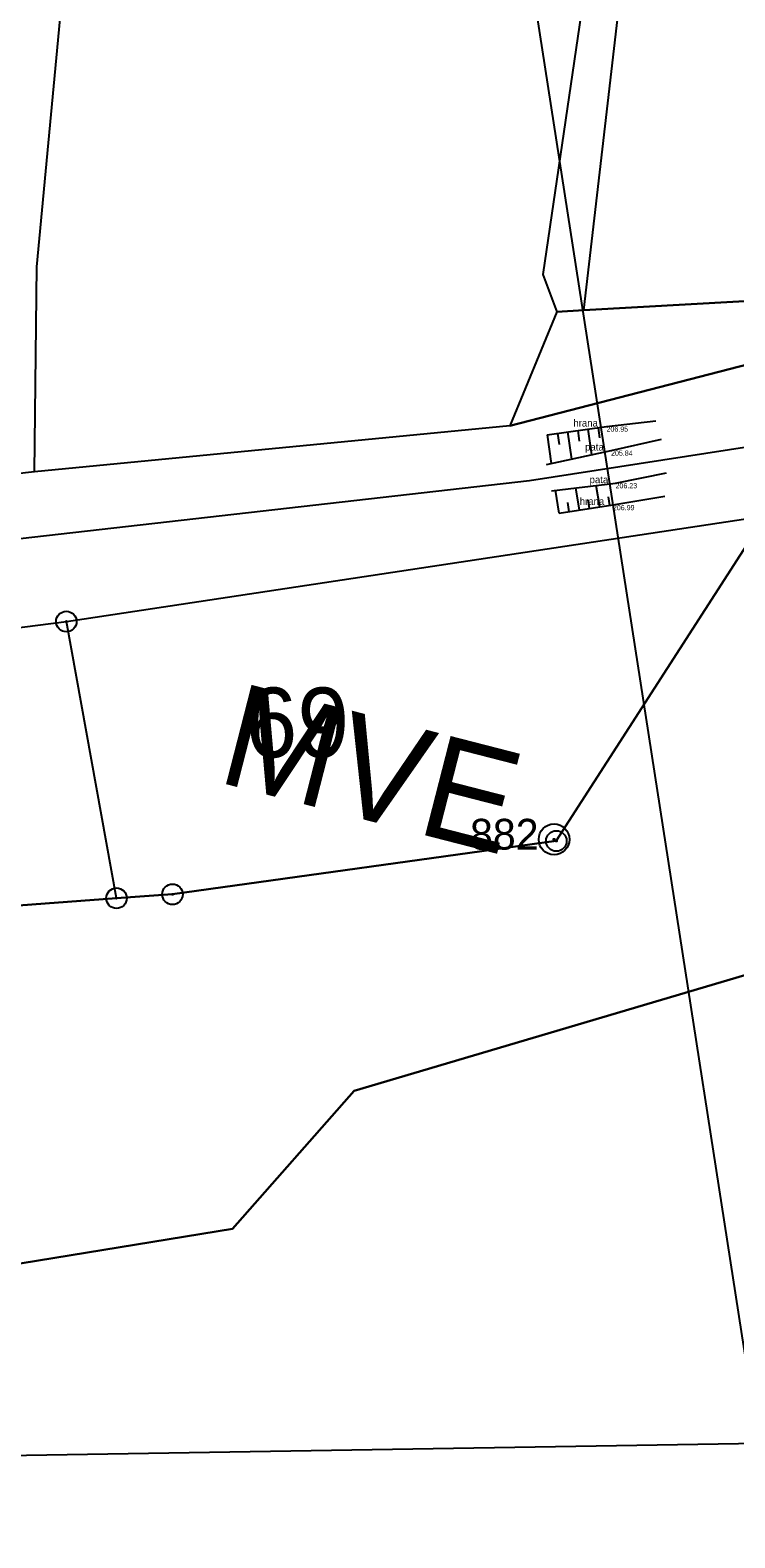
# Model space of a CAD drawing. Extents: x -537341 to -532984, y -1143469 to -1141314.
# Drawn here: x -533721.2 to -533686.8, y -1143376 to -1143302.5 of the extents above; entities that cross this region are included whole.
import ezdxf

# ---------------------------------------------------------------- set-up
doc = ezdxf.new("R2010")
doc.units = 0
for name, color, linetype in [('Hranice parcel', 7, 'Continuous'), ('parcelní_č_2000', 7, 'Continuous'), ('u_obec_Horní_Moš', 7, 'Continuous'), ('u_osa_stávající', 7, 'Continuous'), ('u_popis', 7, 'Continuous'), ('u_povodí', 7, 'Continuous'), ('u_pricne', 7, 'Continuous'), ('Vnitřní kresba', 7, 'Continuous'), ('Značky bodu BP', 7, 'Continuous'), ('ˇ1', 7, 'Continuous'), ('ˇ12', 7, 'Continuous'), ('ˇ13', 7, 'Continuous'), ('ˇ18', 7, 'Continuous'), ('ˇ3', 7, 'Continuous')]:
    doc.layers.add(name, color=color, linetype=linetype)

msp = doc.modelspace()

# ---------------------------------------------------------------- linework, layer by layer
at = {"layer": 'Hranice parcel'}
for p, q in [((-533695.48, -1143316.21), (-533694.15, -1143316.14)), ((-533720.96, -1143324.02), (-533742.95, -1143326.44)), ((-533719.41, -1143331.32), (-533685.29, -1143326.16)), ((-533743.2, -1143334.39), (-533719.41, -1143331.32)), ((-533716.96, -1143344.81), (-533719.41, -1143331.32)), ((-533743.86, -1143346.82), (-533716.96, -1143344.81))]:
    msp.add_line(p, q, dxfattribs=at)
for points in [[(-533720.96, -1143324.02), (-533720.85, -1143314.02), (-533717.92, -1143282.91), (-533713.47, -1143251.18), (-533710.03, -1143231.62)], [(-533694.15, -1143316.14), (-533691.64, -1143294.39), (-533687.25, -1143275.02), (-533679.81, -1143265.49), (-533673.71, -1143262.49), (-533660.66, -1143263.27), (-533617.95, -1143272.14), (-533580.46, -1143287.78), (-533578.11, -1143288.76)], [(-533694.29, -1143301.66), (-533696.16, -1143314.39), (-533695.48, -1143316.21)], [(-533635.65, -1143320.18), (-533621.98, -1143333.2), (-533669.13, -1143344.24), (-533673.43, -1143345.3), (-533684.54, -1143348.05), (-533705.36, -1143354.2), (-533711.3, -1143360.94), (-533727.16, -1143363.51), (-533755.86, -1143364.49), (-533811.29, -1143362.59), (-533868.5, -1143352.06), (-533907.21, -1143341.67), (-533958.4, -1143321.33), (-533977.94, -1143313.89), (-533996.94, -1143308.99), (-534032.19, -1143303.36), (-534039.92, -1143302.81)], [(-534038.97, -1143310.06), (-534031.18, -1143311.01), (-533998.92, -1143316.01), (-533979.87, -1143320.72), (-533960.35, -1143327.43), (-533909.08, -1143347.5), (-533868.71, -1143358.81), (-533811.53, -1143370.24), (-533756.11, -1143372.54), (-533679.67, -1143371.28), (-533668.56, -1143368.57), (-533664.28, -1143367.52), (-533654.7, -1143361.35), (-533580.69, -1143335.71), (-533556.901, -1143328.134)], [(-533694.15, -1143316.14), (-533683.98, -1143315.56), (-533646.22, -1143310.9), (-533632.39, -1143312.47)], [(-533695.48, -1143316.21), (-533697.77, -1143321.78), (-533720.96, -1143324.02)], [(-533716.96, -1143344.81), (-533714.23, -1143344.62), (-533695.5, -1143342.02), (-533685.29, -1143326.16)]]:
    msp.add_lwpolyline(points, dxfattribs=at)
at = {"layer": 'u_obec_Horní_Moš'}
for p, q in [((-533695.48, -1143316.21), (-533697.77, -1143321.78)), ((-533694.15, -1143316.14), (-533695.48, -1143316.21)), ((-533683.22, -1143318.01), (-533697.77, -1143321.78)), ((-533697.77, -1143321.78), (-533683.22, -1143318.01)), ((-533697.77, -1143321.78), (-533720.96, -1143324.02)), ((-533720.96, -1143324.02), (-533742.95, -1143326.44)), ((-533719.41, -1143331.32), (-533685.29, -1143326.16)), ((-533743.2, -1143334.39), (-533719.41, -1143331.32))]:
    msp.add_line(p, q, dxfattribs=at)
msp.add_lwpolyline([(-533632.39, -1143312.47), (-533646.22, -1143310.9), (-533683.98, -1143315.56), (-533694.15, -1143316.14)], dxfattribs=at)
at = {"layer": 'u_osa_stávající'}
msp.add_lwpolyline([(-533782.839, -1143320.667), (-533772.417, -1143327.121), (-533762.386, -1143329.476), (-533745.248, -1143329.956), (-533696.808, -1143324.445), (-533665.433, -1143319.575), (-533647.834, -1143317.129), (-533640.181, -1143317.151), (-533637.043, -1143318.039)], dxfattribs=at)
at = {"layer": 'u_povodí'}
for p, q in [((-533716.96, -1143344.81), (-533743.86, -1143346.82)), ((-533705.36, -1143354.2), (-533711.3, -1143360.94)), ((-533711.3, -1143360.94), (-533727.16, -1143363.51))]:
    msp.add_line(p, q, dxfattribs=at)
for points in [[(-534032.19, -1143303.36), (-533996.94, -1143308.99), (-533977.94, -1143313.89), (-533958.4, -1143321.33), (-533907.21, -1143341.67), (-533868.5, -1143352.06), (-533811.29, -1143362.59), (-533755.86, -1143364.49), (-533727.16, -1143363.51), (-533711.3, -1143360.94), (-533705.36, -1143354.2), (-533684.54, -1143348.05), (-533673.43, -1143345.3), (-533669.13, -1143344.24), (-533621.98, -1143333.2), (-533635.65, -1143320.18)], [(-534031.18, -1143311.01), (-533998.92, -1143316.01), (-533979.87, -1143320.72), (-533960.35, -1143327.43), (-533909.08, -1143347.5), (-533868.71, -1143358.81), (-533811.53, -1143370.24), (-533756.11, -1143372.54), (-533679.67, -1143371.28), (-533668.56, -1143368.57), (-533664.28, -1143367.52), (-533654.7, -1143361.35), (-533580.69, -1143335.71), (-533556.901, -1143328.134)], [(-533685.29, -1143326.16), (-533695.5, -1143342.02), (-533714.23, -1143344.62), (-533716.96, -1143344.81)], [(-533669.13, -1143344.24), (-533673.43, -1143345.3), (-533684.54, -1143348.05), (-533705.36, -1143354.2)]]:
    msp.add_lwpolyline(points, dxfattribs=at)
at = {"layer": 'u_pricne'}
msp.add_line((-533703.84, -1143254.13), (-533683.097, -1143387.777), dxfattribs=at)
at = {"layer": 'Vnitřní kresba'}
msp.add_line((-533697.77, -1143321.78), (-533683.22, -1143318.01), dxfattribs=at)
at = {"layer": 'Značky bodu BP'}
for centre, radius in [((-533719.41, -1143331.32), 0.5), ((-533719.41, -1143331.32), 0.0303), ((-533695.61, -1143341.94), 0.75), ((-533695.5, -1143342.02), 0.5), ((-533695.61, -1143341.94), 0.03), ((-533695.5, -1143342.02), 0.0303), ((-533714.23, -1143344.62), 0.5), ((-533716.96, -1143344.81), 0.5), ((-533716.96, -1143344.81), 0.0303), ((-533714.23, -1143344.62), 0.0303)]:
    msp.add_circle(centre, radius, dxfattribs=at)
at = {"layer": 'ˇ1'}
for p, q in [((-533693.05, -1143321.81), (-533693.05, -1143321.81)), ((-533693.05, -1143321.81), (-533693.05, -1143321.81)), ((-533692.83, -1143322.98), (-533692.83, -1143322.98)), ((-533692.83, -1143322.98), (-533692.83, -1143322.98)), ((-533692.61, -1143324.57), (-533692.61, -1143324.57)), ((-533692.61, -1143324.57), (-533692.61, -1143324.57)), ((-533692.74, -1143325.64), (-533692.74, -1143325.64)), ((-533692.74, -1143325.64), (-533692.74, -1143325.64))]:
    msp.add_line(p, q, dxfattribs=at)
at = {"layer": 'ˇ12'}
for p, q in [((-533695.94, -1143322.21), (-533693.05, -1143321.81)), ((-533693.05, -1143321.81), (-533690.65, -1143321.53)), ((-533692.83, -1143322.98), (-533690.37, -1143322.42)), ((-533695.98, -1143323.66), (-533692.83, -1143322.98)), ((-533692.61, -1143324.57), (-533690.12, -1143324.06)), ((-533695.74, -1143324.94), (-533692.61, -1143324.57)), ((-533695.36, -1143326.04), (-533692.74, -1143325.63)), ((-533692.74, -1143325.63), (-533690.2, -1143325.21))]:
    msp.add_line(p, q, dxfattribs=at)
at = {"layer": 'ˇ13'}
for p, q in [((-533695.94, -1143322.21), (-533695.746, -1143323.61)), ((-533695.445, -1143322.141), (-533695.369, -1143322.686)), ((-533694.949, -1143322.073), (-533694.766, -1143323.398)), ((-533694.454, -1143322.004), (-533694.383, -1143322.519)), ((-533693.959, -1143321.936), (-533693.786, -1143323.186)), ((-533693.464, -1143321.867), (-533693.396, -1143322.353)), ((-533695.36, -1143326.04), (-533695.536, -1143324.916)), ((-533694.372, -1143325.885), (-533694.542, -1143324.798)), ((-533693.384, -1143325.731), (-533693.548, -1143324.681)), ((-533694.866, -1143325.963), (-533694.935, -1143325.52)), ((-533693.878, -1143325.808), (-533693.945, -1143325.381)), ((-533692.89, -1143325.653), (-533692.955, -1143325.241))]:
    msp.add_line(p, q, dxfattribs=at)

# ---------------------------------------------------------------- texts
at = {"layer": 'parcelní_č_2000'}
msp.add_text('69', height=3.4, dxfattribs=at).set_placement((-533710.667, -1143337.94))
at = {"layer": 'u_popis'}
msp.add_text('MVE', height=5, rotation=345.60521, dxfattribs=at).set_placement((-533712.148, -1143339.113))
at = {"layer": 'Značky bodu BP'}
msp.add_text('882', height=1.5, dxfattribs=at).set_placement((-533699.713, -1143342.44))
at = {"layer": 'ˇ18'}
for s, p in [('hrana', (-533694.67, -1143321.81)), ('pata', (-533694.097, -1143322.98)), ('pata', (-533693.877, -1143324.57)), ('hrana', (-533694.36, -1143325.63))]:
    msp.add_text(s, height=0.35, dxfattribs=at).set_placement(p)
at = {"layer": 'ˇ3'}
for s, p in [('206.95 ', (-533693.05, -1143322.06)), ('205.84 ', (-533692.83, -1143323.23)), ('206.23 ', (-533692.61, -1143324.82)), ('206.99 ', (-533692.74, -1143325.89))]:
    msp.add_text(s, height=0.25, dxfattribs=at).set_placement(p)

doc.saveas('drawing.dxf')
